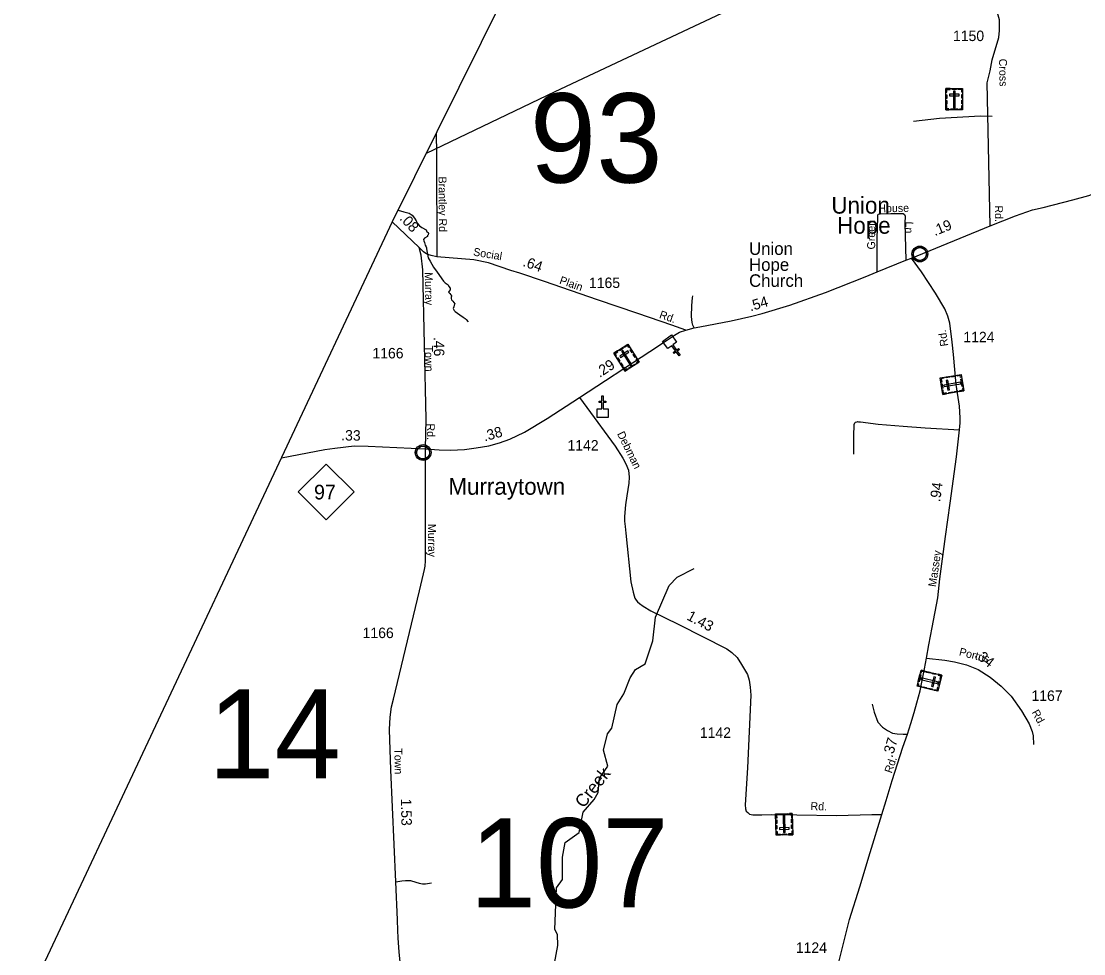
# Model space of a CAD drawing. Extents: x 2220236 to 2384410, y 720751 to 894131.
# Drawn here: x 2220576 to 2233278, y 754209 to 765352 of the extents above; entities that cross this region are included whole.
import ezdxf

# ---------------------------------------------------------------- set-up
doc = ezdxf.new("R2010")
doc.units = 0
doc.layers.add('Default', color=7, linetype='Continuous')

msp = doc.modelspace()

# ---------------------------------------------------------------- linework, layer by layer
at = {"layer": 'Default'}
msp.add_line((2231218, 762521), (2232160, 762906), dxfattribs=at)
for points in [[(2293118, 894131), (2291904, 891776), (2258822, 829665), (2255410, 823324), (2242089, 797599), (2231460, 775981), (2225011, 762953), (2220576, 753519)], [(2232160, 762906), (2232123, 764614), (2232158, 764760), (2232182, 764889), (2232261, 765157), (2232270, 765243), (2232272, 765345), (2232269, 765369), (2232263, 765397), (2232247, 765453), (2232228, 765501), (2232181, 765608), (2232120, 765784), (2232069, 765905), (2232043, 765964), (2232001, 766033)], [(2230014, 765951), (2226954, 764510), (2225415, 763770)], [(2232160, 762906), (2232464, 763026), (2232664, 763097), (2232793, 763126), (2233146, 763219), (2233337, 763271), (2233480, 763321), (2233846, 763477), (2234146, 763616), (2234384, 763731), (2234610, 763864), (2234709, 763942), (2234843, 764058), (2234967, 764193), (2235104, 764354), (2235347, 764650), (2235507, 764835), (2235628, 764962)], [(2231244, 764158), (2231554, 764194), (2232043, 764220), (2232183, 764219)], [(2225537, 764016), (2225541, 763763), (2225546, 762535)], [(2225080, 763093), (2225150, 763076), (2225214, 763059), (2225250, 763036), (2225279, 763000), (2225295, 762966), (2225311, 762934), (2225335, 762909), (2225366, 762887), (2225418, 762861), (2225424, 762836), (2225442, 762828), (2225446, 762816), (2225439, 762801), (2225432, 762790), (2225432, 762781), (2225397, 762759), (2225385, 762742), (2225388, 762729), (2225397, 762707), (2225406, 762677), (2225416, 762656), (2225420, 762646), (2225420, 762631), (2225440, 762523), (2225466, 762483), (2225503, 762414), (2225548, 762352), (2225624, 762245), (2225645, 762225), (2225679, 762201), (2225689, 762184), (2225703, 762163), (2225703, 762141), (2225692, 762128), (2225684, 762113), (2225698, 762099), (2225711, 762083), (2225714, 762080), (2225719, 762073), (2225721, 762065), (2225717, 762053), (2225715, 762037), (2225719, 762022), (2225734, 762007), (2225746, 761993), (2225759, 761976), (2225752, 761958), (2225747, 761939), (2225740, 761919), (2225753, 761895), (2225763, 761885), (2225818, 761844), (2225860, 761817), (2225881, 761798), (2225895, 761787), (2225918, 761762)], [(2230808, 762357), (2230808, 762756), (2230815, 763007), (2230817, 763037), (2230824, 763047), (2230843, 763052), (2230971, 763053), (2231041, 763054), (2231087, 763056), (2231119, 763056), (2231134, 763044), (2231143, 763023), (2231141, 762939), (2231153, 762495)], [(2225333, 762647), (2225011, 762953)], [(2228519, 761660), (2228355, 761719), (2227946, 761859), (2227463, 762021), (2226831, 762244), (2226538, 762340), (2226430, 762373), (2226161, 762466), (2225987, 762500), (2225546, 762535), (2225475, 762551), (2225437, 762564), (2225414, 762576), (2225383, 762598), (2225333, 762647)], [(2225408, 760241), (2225416, 760598), (2225376, 762383), (2225358, 762558), (2225333, 762647)], [(2228519, 761660), (2228620, 761687), (2228687, 761701), (2229064, 761771), (2229309, 761828), (2229432, 761861), (2229765, 761961), (2230191, 762109), (2230665, 762296), (2230808, 762357), (2231153, 762495), (2231218, 762521)], [(2231398, 757743), (2231427, 757901), (2231465, 758106), (2231534, 758464), (2231559, 758690), (2231625, 759195), (2231681, 759592), (2231758, 760145), (2231791, 760469), (2231801, 760553), (2231800, 760613), (2231793, 760753), (2231753, 761013), (2231720, 761370), (2231705, 761518), (2231677, 761744), (2231652, 761827), (2231618, 761917), (2231507, 762102), (2231337, 762357), (2231218, 762521)], [(2228620, 761687), (2228606, 761722), (2228596, 761754), (2228590, 761825), (2228592, 761956), (2228600, 762047), (2228606, 762071)], [(2227248, 760855), (2228091, 761407), (2228264, 761523), (2228385, 761599), (2228445, 761637), (2228519, 761660)], [(2225408, 760241), (2225571, 760230), (2225709, 760225), (2225876, 760234), (2226015, 760253), (2226164, 760279), (2226293, 760315), (2226415, 760360), (2226593, 760440), (2226864, 760605), (2227248, 760855)], [(2227248, 760855), (2227425, 760615), (2227590, 760395), (2227677, 760274), (2227767, 760130), (2227805, 760064), (2227834, 759986), (2227845, 759903), (2227839, 759832), (2227817, 759679), (2227801, 759575), (2227789, 759433), (2227786, 759377), (2227794, 759313), (2227803, 759235), (2227864, 758654), (2227890, 758531), (2227902, 758484), (2227912, 758458), (2227928, 758435), (2227943, 758415), (2227968, 758396), (2228011, 758363), (2228103, 758305), (2228436, 758142), (2229011, 757851), (2229072, 757809), (2229136, 757749), (2229188, 757667), (2229259, 757544), (2229278, 757480), (2229292, 757393), (2229297, 757299), (2229257, 756432), (2229229, 755988), (2229233, 755941), (2229243, 755914), (2229261, 755896), (2229283, 755877), (2229321, 755869), (2229365, 755869), (2229431, 755869), (2229550, 755872), (2229848, 755870), (2230323, 755863), (2230746, 755872), (2230864, 755874)], [(2230528, 760179), (2230530, 760407), (2230533, 760523), (2230535, 760535), (2230543, 760555), (2230551, 760563), (2230569, 760565), (2230575, 760571), (2230587, 760567), (2230609, 760564), (2230819, 760539), (2231121, 760512), (2231383, 760492), (2231791, 760469)], [(2223686, 760136), (2224207, 760234), (2224323, 760252), (2224556, 760279), (2224725, 760276), (2225408, 760241)], [(2225107, 754112), (2225093, 754227), (2225080, 754398), (2225076, 754486), (2225073, 754615), (2225054, 755068), (2224995, 756408), (2224980, 756887), (2224985, 757038), (2225003, 757160), (2225024, 757251), (2225338, 758546), (2225385, 758749), (2225398, 758801), (2225403, 758840), (2225407, 758906), (2225408, 759046), (2225408, 760241)], [(2226837, 753466), (2226989, 754306), (2226988, 754440), (2226954, 754500), (2226975, 754998), (2227048, 755098), (2227047, 755364), (2227079, 755540), (2227245, 755658), (2227292, 755900), (2227425, 756052), (2227474, 756136), (2227489, 756309), (2227588, 756452), (2227537, 756643), (2227585, 756835), (2227635, 756903), (2227699, 757187), (2227781, 757314), (2227855, 757506), (2227920, 757606), (2228036, 757673), (2228126, 757949), (2228157, 758231), (2228320, 758608), (2228419, 758708), (2228619, 758812)], [(2230864, 755874), (2230914, 756039), (2230989, 756278), (2231114, 756677), (2231171, 756833), (2231211, 756959), (2231250, 757091), (2231283, 757206), (2231321, 757351), (2231342, 757456), (2231373, 757613), (2231398, 757743)], [(2231398, 757743), (2231616, 757717), (2231734, 757698), (2231878, 757661), (2232017, 757604), (2232160, 757514), (2232290, 757407), (2232412, 757287), (2232534, 757110), (2232625, 756957), (2232661, 756863), (2232672, 756814), (2232677, 756710)], [(2230750, 757192), (2230773, 757094), (2230818, 756975), (2230873, 756915), (2230931, 756876), (2230991, 756844), (2231047, 756837), (2231119, 756831), (2231171, 756833)], [(2230227, 750711), (2230259, 751307), (2230276, 752416), (2230273, 752928), (2230266, 753506), (2230283, 753807), (2230315, 753949), (2230356, 754124), (2230477, 754620), (2230600, 755008), (2230724, 755419), (2230864, 755874)], [(2225054, 755068), (2225125, 755081), (2225171, 755083), (2225228, 755085), (2225291, 755066), (2225334, 755051), (2225372, 755043), (2225407, 755043), (2225479, 755057)]]:
    msp.add_lwpolyline(points, dxfattribs=at)
for points in [[(2231631, 764548), (2231830, 764548), (2231830, 764293), (2231631, 764293)], [(2231631, 764504), (2231642, 764504), (2231642, 764537), (2231683, 764537), (2231683, 764548), (2231631, 764548)], [(2231631, 764430), (2231631, 764474), (2231642, 764474), (2231642, 764430)], [(2231672, 764480), (2231672, 764461), (2231790, 764461), (2231790, 764480)], [(2231705, 764548), (2231757, 764548), (2231757, 764536), (2231705, 764536)], [(2231740, 764518), (2231721, 764518), (2231721, 764316), (2231740, 764316)], [(2231830, 764504), (2231819, 764504), (2231819, 764537), (2231778, 764537), (2231778, 764548), (2231830, 764548)], [(2231819, 764431), (2231819, 764475), (2231830, 764475), (2231830, 764431)], [(2231631, 764363), (2231631, 764406), (2231642, 764406), (2231642, 764363)], [(2231664, 764293), (2231664, 764305), (2231642, 764305), (2231642, 764345), (2231631, 764345), (2231631, 764293)], [(2231797, 764293), (2231797, 764305), (2231819, 764305), (2231819, 764345), (2231830, 764345), (2231830, 764293)], [(2231819, 764365), (2231819, 764409), (2231830, 764409), (2231830, 764365)], [(2231688, 764305), (2231773, 764305), (2231773, 764293), (2231688, 764293)], [(2231241, 762583), (2231242, 762589), (2231244, 762595), (2231247, 762603), (2231250, 762608), (2231253, 762614), (2231257, 762619), (2231261, 762624), (2231265, 762628), (2231271, 762633), (2231276, 762636), (2231281, 762639), (2231286, 762642), (2231292, 762644), (2231297, 762646), (2231302, 762647), (2231307, 762648), (2231311, 762649), (2231317, 762649), (2231321, 762649), (2231327, 762648), (2231332, 762648), (2231337, 762647), (2231342, 762645), (2231347, 762643), (2231354, 762640), (2231360, 762637), (2231365, 762633), (2231370, 762629), (2231374, 762626), (2231378, 762622), (2231382, 762617), (2231385, 762613), (2231388, 762608), (2231390, 762602), (2231392, 762597), (2231394, 762592), (2231395, 762588), (2231396, 762582), (2231397, 762577), (2231397, 762571), (2231397, 762565), (2231396, 762560), (2231395, 762554), (2231394, 762548), (2231392, 762542), (2231390, 762537), (2231386, 762531), (2231383, 762526), (2231380, 762521), (2231375, 762516), (2231370, 762511), (2231365, 762507), (2231360, 762504), (2231356, 762501), (2231349, 762498), (2231342, 762495), (2231336, 762494), (2231329, 762493), (2231325, 762492), (2231320, 762492), (2231315, 762492), (2231311, 762492), (2231305, 762493), (2231299, 762494), (2231294, 762496), (2231289, 762497), (2231285, 762499), (2231281, 762502), (2231274, 762506), (2231268, 762510), (2231263, 762514), (2231259, 762519), (2231256, 762523), (2231253, 762527), (2231249, 762535), (2231247, 762538), (2231245, 762542), (2231243, 762550), (2231241, 762557), (2231240, 762563), (2231240, 762569), (2231240, 762574), (2231241, 762580)], [(2228411, 761518), (2228365, 761484), (2228410, 761423), (2228435, 761441), (2228445, 761429), (2228419, 761410), (2228454, 761361), (2228442, 761352), (2228406, 761400), (2228380, 761381), (2228371, 761394), (2228397, 761413), (2228352, 761475), (2228305, 761441), (2228242, 761527), (2228348, 761604)], [(2227659, 761384), (2227827, 761492), (2227964, 761277), (2227796, 761170)], [(2227683, 761348), (2227692, 761354), (2227675, 761381), (2227709, 761403), (2227703, 761412), (2227659, 761384)], [(2227722, 761424), (2227765, 761452), (2227771, 761443), (2227728, 761415)], [(2227730, 761349), (2227740, 761333), (2227839, 761397), (2227829, 761413)], [(2227767, 761418), (2227751, 761408), (2227860, 761238), (2227876, 761248)], [(2227850, 761455), (2227841, 761449), (2227823, 761476), (2227789, 761454), (2227783, 761464), (2227827, 761492)], [(2227880, 761388), (2227857, 761424), (2227866, 761430), (2227890, 761394)], [(2227723, 761285), (2227699, 761322), (2227709, 761328), (2227732, 761292)], [(2227759, 761229), (2227735, 761265), (2227745, 761271), (2227768, 761235)], [(2227916, 761332), (2227892, 761368), (2227902, 761375), (2227925, 761338)], [(2227936, 761259), (2227930, 761269), (2227949, 761281), (2227927, 761315), (2227936, 761321), (2227964, 761277)], [(2227824, 761188), (2227818, 761197), (2227800, 761186), (2227778, 761220), (2227768, 761214), (2227796, 761170)], [(2227839, 761211), (2227910, 761256), (2227916, 761247), (2227845, 761201)], [(2231593, 760892), (2231561, 761089), (2231812, 761131), (2231845, 760934)], [(2231604, 761096), (2231605, 761085), (2231574, 761079), (2231580, 761039), (2231569, 761038), (2231561, 761089)], [(2231581, 760965), (2231573, 761017), (2231584, 761018), (2231593, 760967)], [(2231604, 761005), (2231608, 760986), (2231808, 761020), (2231804, 761038)], [(2231677, 761097), (2231635, 761090), (2231633, 761101), (2231676, 761108)], [(2231654, 760944), (2231672, 760947), (2231653, 761063), (2231635, 761060)], [(2231742, 761107), (2231700, 761100), (2231698, 761112), (2231741, 761119)], [(2231817, 761098), (2231806, 761096), (2231802, 761118), (2231763, 761111), (2231761, 761122), (2231812, 761131)], [(2231824, 760989), (2231810, 761073), (2231821, 761075), (2231835, 760991)], [(2231636, 760899), (2231634, 760911), (2231603, 760905), (2231596, 760945), (2231585, 760944), (2231593, 760892)], [(2231709, 760912), (2231667, 760905), (2231665, 760916), (2231707, 760923)], [(2231776, 760923), (2231733, 760916), (2231731, 760927), (2231774, 760934)], [(2231839, 760967), (2231828, 760965), (2231831, 760943), (2231792, 760937), (2231793, 760926), (2231845, 760934)], [(2227460, 760722), (2227517, 760722), (2227517, 760798), (2227485, 760798), (2227485, 760814), (2227517, 760814), (2227517, 760874), (2227533, 760874), (2227533, 760814), (2227565, 760814), (2227565, 760798), (2227533, 760798), (2227533, 760722), (2227591, 760722), (2227591, 760616), (2227460, 760616)], [(2225303, 760210), (2225304, 760216), (2225305, 760223), (2225308, 760230), (2225311, 760235), (2225314, 760241), (2225318, 760246), (2225322, 760251), (2225327, 760255), (2225332, 760260), (2225338, 760264), (2225343, 760266), (2225348, 760269), (2225353, 760271), (2225359, 760273), (2225363, 760274), (2225368, 760275), (2225372, 760276), (2225378, 760276), (2225383, 760276), (2225389, 760276), (2225393, 760275), (2225398, 760274), (2225403, 760272), (2225409, 760270), (2225415, 760268), (2225421, 760264), (2225427, 760260), (2225432, 760256), (2225435, 760253), (2225439, 760249), (2225443, 760244), (2225446, 760240), (2225449, 760235), (2225452, 760229), (2225454, 760224), (2225455, 760219), (2225457, 760215), (2225458, 760209), (2225458, 760204), (2225458, 760198), (2225458, 760192), (2225458, 760187), (2225457, 760181), (2225455, 760175), (2225453, 760169), (2225451, 760164), (2225448, 760158), (2225445, 760153), (2225441, 760148), (2225437, 760143), (2225432, 760138), (2225427, 760134), (2225422, 760131), (2225417, 760128), (2225410, 760125), (2225403, 760122), (2225397, 760121), (2225391, 760120), (2225386, 760119), (2225382, 760119), (2225376, 760119), (2225372, 760119), (2225366, 760120), (2225360, 760121), (2225356, 760123), (2225351, 760125), (2225346, 760126), (2225342, 760129), (2225335, 760133), (2225330, 760137), (2225325, 760142), (2225320, 760146), (2225317, 760150), (2225314, 760155), (2225310, 760162), (2225308, 760165), (2225307, 760169), (2225304, 760177), (2225303, 760184), (2225302, 760190), (2225302, 760196), (2225301, 760201), (2225302, 760207)], [(2223888, 759728), (2224221, 760061), (2224554, 759728), (2224221, 759395)], [(2231580, 757538), (2231532, 757345), (2231285, 757406), (2231333, 757599)], [(2231325, 757567), (2231336, 757565), (2231342, 757586), (2231381, 757576), (2231384, 757587), (2231333, 757599)], [(2231401, 757583), (2231443, 757572), (2231440, 757561), (2231398, 757571)], [(2231330, 757541), (2231310, 757459), (2231299, 757461), (2231319, 757544)], [(2231525, 757439), (2231530, 757457), (2231333, 757506), (2231329, 757488)], [(2231504, 757515), (2231486, 757519), (2231458, 757405), (2231476, 757400)], [(2231466, 757566), (2231508, 757556), (2231506, 757545), (2231464, 757555)], [(2231538, 757548), (2231536, 757537), (2231567, 757529), (2231557, 757490), (2231568, 757487), (2231580, 757538)], [(2231562, 757466), (2231550, 757416), (2231539, 757418), (2231551, 757469)], [(2231293, 757438), (2231304, 757436), (2231299, 757414), (2231338, 757404), (2231335, 757394), (2231285, 757406)], [(2231358, 757400), (2231400, 757389), (2231397, 757378), (2231355, 757389)], [(2231422, 757384), (2231464, 757373), (2231461, 757362), (2231419, 757373)], [(2231490, 757355), (2231493, 757366), (2231524, 757358), (2231534, 757398), (2231545, 757395), (2231532, 757345)], [(2229800, 755631), (2229600, 755626), (2229594, 755881), (2229793, 755886)], [(2229627, 755882), (2229628, 755870), (2229606, 755870), (2229607, 755829), (2229595, 755829), (2229594, 755881)], [(2229607, 755809), (2229608, 755765), (2229597, 755765), (2229596, 755809)], [(2229736, 755873), (2229651, 755871), (2229651, 755882), (2229736, 755884)], [(2229690, 755658), (2229708, 755658), (2229703, 755861), (2229685, 755860)], [(2229760, 755885), (2229760, 755873), (2229782, 755874), (2229783, 755834), (2229794, 755834), (2229793, 755886)], [(2229795, 755816), (2229796, 755773), (2229785, 755772), (2229784, 755816)], [(2229609, 755743), (2229610, 755700), (2229599, 755699), (2229598, 755743)], [(2229757, 755698), (2229757, 755717), (2229639, 755714), (2229639, 755695)], [(2229798, 755674), (2229787, 755674), (2229788, 755642), (2229747, 755641), (2229748, 755630), (2229800, 755631)], [(2229797, 755749), (2229798, 755705), (2229786, 755705), (2229785, 755748)], [(2229599, 755670), (2229611, 755670), (2229611, 755638), (2229652, 755639), (2229652, 755628), (2229600, 755626)], [(2229725, 755629), (2229674, 755628), (2229673, 755639), (2229725, 755641)]]:
    msp.add_lwpolyline(points, close=True, dxfattribs=at)
for centre, radius in [((2231319, 762571), 94.3), ((2231318, 762571), 76.7), ((2225380, 760198), 94.3), ((2225380, 760198), 76.7)]:
    msp.add_circle(centre, radius, dxfattribs=at)

# ---------------------------------------------------------------- texts
for s, height, p in [('1150', 125, (2231715, 765115)), ('93', 1066.3, (2226656, 763424)), ('Union', 200, (2230261, 763053)), ('Hope', 200, (2230330, 762813)), ('Union', 150, (2229277, 762560)), ('Hope', 150, (2229277, 762369)), ('1165', 125, (2227363, 762164)), ('Church', 150, (2229277, 762178)), ('1124', 125, (2231839, 761516)), ('1166', 125, (2224774, 761323)), ('1142', 125, (2227106, 760222)), ('Murraytown', 200, (2225682, 759694)), ('97', 175, (2224076, 759638)), ('1166', 125, (2224657, 757981)), ('14', 1066.3, (2222812, 756304)), ('1167', 125, (2232653, 757230)), ('1142', 125, (2228689, 756788)), ('107', 1066.3, (2225937, 754762)), ('1124', 125, (2229836, 754219))]:
    msp.add_text(s, height=height, dxfattribs=at).set_placement(p)
for s, height, rotation, p in [('Cross', 95, 271.4778, (2232264, 764903)), ('Brantley Rd', 95, 270.451, (2225564, 763496)), ('House', 95, 0.9685, (2230823, 763068)), ('Rd.', 95, 270.6438, (2232215, 763151)), ('.08', 125, 312.9209, (2225091, 762989)), ('Green ', 95, 89.9979, (2230784, 762625)), ('Ln', 95, 267.9571, (2231148, 762960)), ('.19', 125, 22.2309, (2231498, 762784)), ('Social', 95, 350.3326, (2225974, 762553)), ('.64', 125, 340.671, (2226563, 762430)), ('Murray', 95, 271.2431, (2225399, 762353)), ('Plain', 95, 340.5705, (2227002, 762219)), ('.54', 125, 16.8189, (2229294, 761884)), ('Rd.', 95, 341.0316, (2228196, 761808)), ('Rd.', 95, 98.6862, (2231659, 761474)), ('.46', 125, 271.2431, (2225505, 761579)), ('Town', 95, 271.2431, (2225401, 761476)), ('.29', 125, 33.2071, (2227491, 761089)), ('Rd.', 95, 271.2431, (2225423, 760544)), ('.38', 125, 15.8325, (2226116, 760330)), ('.33', 125, 359.118, (2224400, 760343)), ('Debman', 95, 296.3888, (2227696, 760422)), ('.94', 125, 81.8738, (2231560, 759603)), ('Murray', 95, 270.6559, (2225437, 759345)), ('Massey', 95, 81.6673, (2231511, 758588)), ('1.43', 125, 332.2094, (2228522, 758207)), ('Portris', 95, 345.6997, (2231781, 757776)), ('.34', 125, 322.1028, (2231964, 757764)), ('Rd.', 95, 298.9751, (2232652, 757094)), ('.37', 125, 73.5642, (2230990, 756545)), ('Town', 95, 271.0046, (2225036, 756663)), ('Rd.', 95, 70.8051, (2230982, 756359)), ('Creek', 150, 51.6888, (2227299, 755941)), ('1.53', 125, 271.2445, (2225114, 756062)), ('Rd.', 95, 358.5419, (2230011, 755926))]:
    msp.add_text(s, height=height, rotation=rotation, dxfattribs=at).set_placement(p)

doc.saveas('drawing.dxf')
